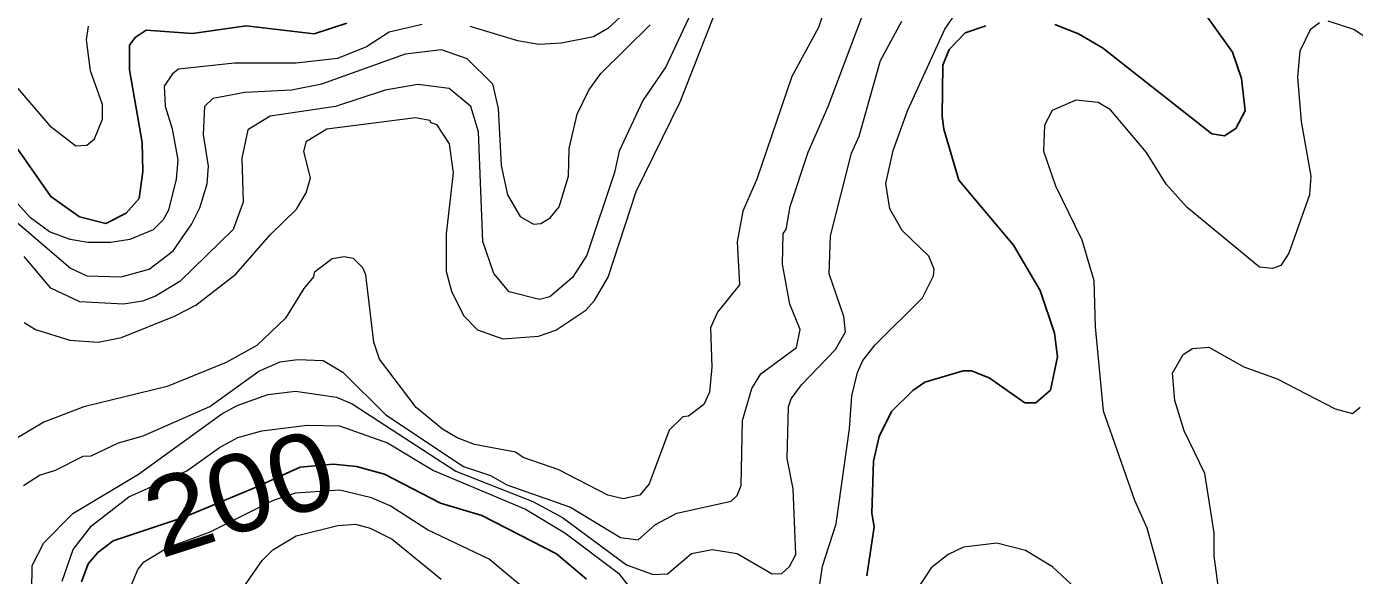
# Model space of a CAD drawing. Extents: x 673.3 to 698.5, y 6984.3 to 7012.3.
# Drawn here: x 677.359 to 678.725, y 6988.426 to 6988.991 of the extents above; entities that cross this region are included whole.
import ezdxf
from ezdxf.enums import TextEntityAlignment as Align

# ---------------------------------------------------------------- set-up
doc = ezdxf.new("R2010")
doc.units = 0
doc.header["$LTSCALE"] = 0.032
doc.layers.add('1', color=7, linetype='Continuous', lineweight=25)
doc.layers.add('2', color=7, linetype='Continuous', lineweight=13)
doc.layers.add('61', color=7, linetype='Continuous')

msp = doc.modelspace()

# ---------------------------------------------------------------- linework, layer by layer
at = {"layer": '1'}
for points in [[(678.5247, 6989.0703), (678.5997, 6988.965), (678.6089, 6988.9376), (678.6126, 6988.9046), (678.6032, 6988.8864), (678.5913, 6988.8788), (678.5783, 6988.8806), (678.4659, 6988.9693), (678.4412, 6988.9837), (678.4168, 6988.9935)], [(677.3366, 6988.8836), (677.3836, 6988.8163), (677.4132, 6988.7952), (677.4403, 6988.7885), (677.4612, 6988.799), (677.4743, 6988.8142), (677.4783, 6988.8418), (677.4776, 6988.8718), (677.4646, 6988.9467), (677.4645, 6988.972), (677.4703, 6988.9798), (677.4817, 6988.9874), (677.5294, 6988.984), (677.5847, 6988.9919), (677.6547, 6988.9839), (677.6883, 6988.9946)], [(678.3459, 6988.992), (678.3247, 6988.9847), (678.3082, 6988.9675), (678.3017, 6988.9515), (678.3008, 6988.8991), (678.3027, 6988.8854), (678.3182, 6988.8331), (678.3743, 6988.7661), (678.4017, 6988.7194), (678.4166, 6988.6756), (678.4197, 6988.6511), (678.4125, 6988.6168), (678.3973, 6988.6036), (678.3861, 6988.6038), (678.3492, 6988.6294), (678.3311, 6988.6368), (678.3225, 6988.6368), (678.2831, 6988.6251), (678.2707, 6988.6166), (678.2489, 6988.5947), (678.236, 6988.5691), (678.2302, 6988.5436), (678.2284, 6988.49), (678.2308, 6988.476), (678.2235, 6988.4254)], [(677.9348, 6988.4223), (677.904, 6988.4481), (677.8271, 6988.4877), (677.7847, 6988.5003), (677.727, 6988.5301), (677.6981, 6988.5382), (677.6742, 6988.5407), (677.64, 6988.5376), (677.593, 6988.5162), (677.5207, 6988.4859), (677.4478, 6988.4615), (677.432, 6988.4495), (677.422, 6988.4378), (677.4151, 6988.4193)]]:
    msp.add_lwpolyline(points, dxfattribs=at)
at = {"layer": '2'}
for points in [[(678.0626, 6989.0483), (678.0166, 6988.9497), (677.9928, 6988.9152), (677.9685, 6988.863), (677.9638, 6988.841), (677.9351, 6988.7557), (677.9203, 6988.7327), (677.8971, 6988.713), (677.8863, 6988.7103), (677.8552, 6988.718), (677.8395, 6988.7368), (677.8283, 6988.7698), (677.8236, 6988.8828), (677.8157, 6988.909), (677.7934, 6988.9276), (677.7614, 6988.9316), (677.7277, 6988.9258), (677.6765, 6988.9089), (677.6094, 6988.899), (677.5864, 6988.8849), (677.5802, 6988.8557), (677.5816, 6988.8105), (677.5713, 6988.7821), (677.5163, 6988.7288), (677.4912, 6988.7136), (677.4778, 6988.7086), (677.4584, 6988.7054), (677.4134, 6988.7078), (677.3837, 6988.7218), (677.3561, 6988.7544)], [(677.3719, 6988.5293), (677.3882, 6988.5343), (677.4167, 6988.5489), (677.4252, 6988.549), (677.4532, 6988.5627), (677.4784, 6988.5696), (677.5473, 6988.6001), (677.5975, 6988.6365), (677.6195, 6988.6459), (677.6375, 6988.6483), (677.6637, 6988.6474), (677.6841, 6988.6353), (677.7282, 6988.5914), (677.8081, 6988.5383), (677.836, 6988.5288), (677.8527, 6988.5193), (677.9184, 6988.4962), (677.9697, 6988.4652), (677.9879, 6988.4626), (678.0057, 6988.4784), (678.0278, 6988.4901), (678.0836, 6988.5026), (678.0899, 6988.5083), (678.094, 6988.5185), (678.0955, 6988.5854), (678.1051, 6988.6184), (678.1144, 6988.6336), (678.151, 6988.6606), (678.1549, 6988.6794), (678.144, 6988.7055), (678.1364, 6988.7467), (678.1372, 6988.7782), (678.1404, 6988.7821), (678.1444, 6988.8059), (678.1631, 6988.862), (678.1836, 6988.9088), (678.2358, 6989.0476)], [(677.9573, 6988.7332), (677.9859, 6988.8215), (678.0312, 6988.9137), (678.0821, 6989.0434)], [(678.1803, 6989.0098), (678.1737, 6988.9903), (678.1462, 6988.9399), (678.1103, 6988.8342), (678.0956, 6988.8011), (678.09, 6988.7697), (678.0923, 6988.7251), (678.0695, 6988.6971), (678.0623, 6988.6811), (678.0639, 6988.6405), (678.0615, 6988.6146), (678.0556, 6988.6019), (678.0398, 6988.59), (678.0341, 6988.5893), (678.0199, 6988.5757), (677.9994, 6988.5202), (677.9899, 6988.5086), (677.9727, 6988.505), (677.9569, 6988.5088), (677.9065, 6988.5348), (677.8698, 6988.5474), (677.8617, 6988.553), (677.8196, 6988.5608), (677.8016, 6988.5676), (677.7867, 6988.5767), (677.7597, 6988.599), (677.7217, 6988.6486), (677.7161, 6988.6662), (677.7076, 6988.7355), (677.7047, 6988.7426), (677.695, 6988.7523), (677.6856, 6988.7542), (677.673, 6988.7521), (677.6545, 6988.7379), (677.6539, 6988.7334), (677.6438, 6988.7216), (677.625, 6988.6909), (677.5954, 6988.6628), (677.5641, 6988.6451), (677.5033, 6988.6205), (677.4175, 6988.5995), (677.3763, 6988.5838), (677.333, 6988.5582)], [(677.9877, 6989.0176), (677.9569, 6988.9893), (677.9422, 6988.9806), (677.909, 6988.974), (677.8857, 6988.9727), (677.8642, 6988.9766), (677.8152, 6988.9913)], [(678.2652, 6988.9046), (678.3036, 6988.9885), (678.3205, 6989.013)], [(677.7656, 6988.9935), (677.7317, 6988.9854), (677.7083, 6988.9704), (677.6785, 6988.9583), (677.6361, 6988.9537), (677.5725, 6988.9536), (677.515, 6988.9475), (677.5087, 6988.9425), (677.5003, 6988.9299), (677.5011, 6988.9091), (677.5085, 6988.8858), (677.5141, 6988.8541), (677.5126, 6988.8342), (677.5047, 6988.8023), (677.499, 6988.7922), (677.4888, 6988.7818), (677.4648, 6988.7721), (677.4454, 6988.7689), (677.4215, 6988.7688), (677.4036, 6988.7718), (677.382, 6988.7798), (677.3625, 6988.7943), (677.325, 6988.8358)], [(677.5594, 6988.5924), (677.5752, 6988.601), (677.6069, 6988.6122), (677.6355, 6988.6156), (677.6777, 6988.6096), (677.6937, 6988.6027), (677.8004, 6988.5335), (677.8796, 6988.5022), (677.91, 6988.4856), (677.976, 6988.437), (678.0036, 6988.4268), (678.0182, 6988.4276), (678.0428, 6988.4486), (678.0641, 6988.4528), (678.09, 6988.4487), (678.1258, 6988.4276), (678.136, 6988.4281), (678.1437, 6988.4351), (678.1502, 6988.4475), (678.1477, 6988.515), (678.1413, 6988.5464), (678.1429, 6988.5997), (678.1454, 6988.6078), (678.1561, 6988.6221), (678.1912, 6988.6585), (678.2014, 6988.677), (678.1998, 6988.6925), (678.1847, 6988.7366), (678.1861, 6988.7756), (678.2077, 6988.8607), (678.2154, 6988.8782), (678.2375, 6988.9564), (678.2594, 6988.9968)], [(678.6894, 6988.9951), (678.6797, 6988.9877), (678.669, 6988.9659), (678.6665, 6988.9392), (678.6704, 6988.8936), (678.6803, 6988.8372), (678.6788, 6988.8179), (678.6576, 6988.7577), (678.6493, 6988.7453), (678.6409, 6988.742), (678.6276, 6988.7435), (678.5529, 6988.805), (678.5314, 6988.8289), (678.5111, 6988.8614), (678.4743, 6988.9056), (678.4614, 6988.9129), (678.4385, 6988.9154), (678.4141, 6988.9047), (678.4061, 6988.8896), (678.4051, 6988.863), (678.4175, 6988.8273), (678.4448, 6988.7715), (678.4571, 6988.7297), (678.4584, 6988.6819), (678.4667, 6988.5955), (678.4987, 6988.5036), (678.5116, 6988.4751), (678.5322, 6988.4005)], [(679.0411, 6988.9959), (679.0162, 6988.9797), (678.9674, 6988.9289), (678.9392, 6988.9082), (678.8753, 6988.8724), (678.8451, 6988.8705), (678.8293, 6988.8823), (678.8276, 6988.8909), (678.8143, 6988.9142), (678.7624, 6988.9628), (678.7246, 6988.9881), (678.698, 6988.9967)], [(677.3429, 6988.9351), (677.3825, 6988.8891), (677.4094, 6988.8683), (677.4207, 6988.8691), (677.4286, 6988.8755), (677.4367, 6988.8958), (677.4367, 6988.9111), (677.4242, 6988.9457), (677.4204, 6988.9775), (677.4222, 6988.9918)], [(677.8667, 6988.7957), (677.8802, 6988.7876), (677.888, 6988.7885), (677.8975, 6988.7941), (677.9066, 6988.8055), (677.9164, 6988.8373), (677.9171, 6988.8655), (677.9253, 6988.9011), (677.9372, 6988.9258), (677.9496, 6988.9428), (678.0005, 6988.9931)], [(677.2628, 6988.863), (677.4039, 6988.7425), (677.4207, 6988.7346), (677.4559, 6988.7334), (677.4847, 6988.7415), (677.5094, 6988.7601), (677.5286, 6988.7881), (677.5369, 6988.8046), (677.5443, 6988.8293), (677.5459, 6988.8476), (677.5406, 6988.8799), (677.5422, 6988.9094), (677.5505, 6988.9176), (677.5832, 6988.9235), (677.6312, 6988.926), (677.6623, 6988.9322), (677.7486, 6988.9632), (677.7853, 6988.9675), (677.8117, 6988.9584), (677.8382, 6988.9323), (677.844, 6988.907), (677.8471, 6988.848), (677.8534, 6988.8179), (677.8667, 6988.7957)], [(678.1703, 6988.3841), (678.1776, 6988.4356), (678.1918, 6988.4792), (678.2056, 6988.5769), (678.2079, 6988.6108), (678.2137, 6988.635), (678.2193, 6988.6472), (678.2321, 6988.6634), (678.2807, 6988.7119), (678.2918, 6988.7346), (678.2925, 6988.7413), (678.2871, 6988.7547), (678.2597, 6988.7812), (678.2469, 6988.8036), (678.243, 6988.8295), (678.2504, 6988.8635), (678.2652, 6988.9046)], [(677.356, 6988.6866), (677.3678, 6988.6791), (677.403, 6988.6683), (677.4322, 6988.6662), (677.4561, 6988.671), (677.5109, 6988.693), (677.5327, 6988.7043), (677.5738, 6988.7364), (677.6094, 6988.7769), (677.6364, 6988.8032), (677.6463, 6988.8199), (677.6509, 6988.8356), (677.6438, 6988.8626), (677.6465, 6988.8733), (677.6676, 6988.886), (677.7589, 6988.8975), (677.7736, 6988.895), (677.7741, 6988.8926), (677.7803, 6988.8902), (677.7934, 6988.8704), (677.7976, 6988.8405), (677.7903, 6988.7779), (677.7903, 6988.7389), (677.7959, 6988.7186), (677.8083, 6988.6936), (677.8226, 6988.6788), (677.8488, 6988.6695), (677.8853, 6988.6724), (677.9032, 6988.6786), (677.934, 6988.6991), (677.9431, 6988.7091), (677.9573, 6988.7332)], [(678.5874, 6988.1997), (678.5927, 6988.2033), (678.6064, 6988.2367), (678.6151, 6988.2767), (678.6151, 6988.2872), (678.6044, 6988.3394), (678.5892, 6988.3842), (678.581, 6988.4461), (678.5809, 6988.4697), (678.5712, 6988.531), (678.5499, 6988.5749), (678.5402, 6988.6062), (678.5378, 6988.6342), (678.549, 6988.6536), (678.5587, 6988.6597), (678.5753, 6988.6612), (678.6114, 6988.6408), (678.6456, 6988.6286), (678.7055, 6988.5976), (678.7232, 6988.5929), (678.731, 6988.5991)], [(677.3506, 6987.7063), (677.4003, 6987.7712), (677.4506, 6987.8086), (677.46, 6987.82), (677.4668, 6987.8372), (677.4614, 6987.8537), (677.4535, 6987.8623), (677.4334, 6987.9244), (677.4294, 6987.9646), (677.4319, 6988.0173), (677.427, 6988.1468), (677.4214, 6988.1871), (677.392, 6988.3011), (677.3635, 6988.3836), (677.3643, 6988.4363), (677.3764, 6988.4594), (677.4061, 6988.4896), (677.4739, 6988.5301), (677.5594, 6988.5924)], [(677.3952, 6988.4202), (677.4066, 6988.4528), (677.4254, 6988.4772), (677.4637, 6988.5069), (677.5234, 6988.5336), (677.5572, 6988.5578), (677.5761, 6988.568), (677.6007, 6988.5748), (677.6472, 6988.5807), (677.6805, 6988.5799), (677.7302, 6988.5626), (677.7775, 6988.5341), (677.8719, 6988.4942), (677.9127, 6988.4698), (677.9677, 6988.4283), (677.9989, 6988.3882)], [(677.3553, 6988.5187), (677.3719, 6988.5293)], [(677.8832, 6988.4021), (677.8345, 6988.4429), (677.7713, 6988.4728), (677.7327, 6988.4978), (677.7134, 6988.5058), (677.6811, 6988.5138), (677.6353, 6988.5106), (677.6125, 6988.5032), (677.5464, 6988.4702), (677.505, 6988.4551), (677.4783, 6988.4388), (677.4731, 6988.4326), (677.4663, 6988.4159)], [(677.5785, 6988.4088), (677.601, 6988.4412), (677.6121, 6988.4522), (677.6361, 6988.4669), (677.6789, 6988.4774), (677.697, 6988.4788), (677.7123, 6988.4746), (677.7348, 6988.4633), (677.7854, 6988.4222)], [(678.4773, 6988.3764), (678.4146, 6988.435), (678.3866, 6988.4518), (678.357, 6988.4593), (678.3228, 6988.4552), (678.307, 6988.4474), (678.2894, 6988.4339), (678.2759, 6988.4127)]]:
    msp.add_lwpolyline(points, dxfattribs=at)

# ---------------------------------------------------------------- texts
at = {"layer": '61', "width": 1.1}
msp.add_text('200', height=0.08, rotation=17.819, dxfattribs=at).set_placement((677.5898, 6988.4731), align=Align.CENTER)

doc.saveas('drawing.dxf')
